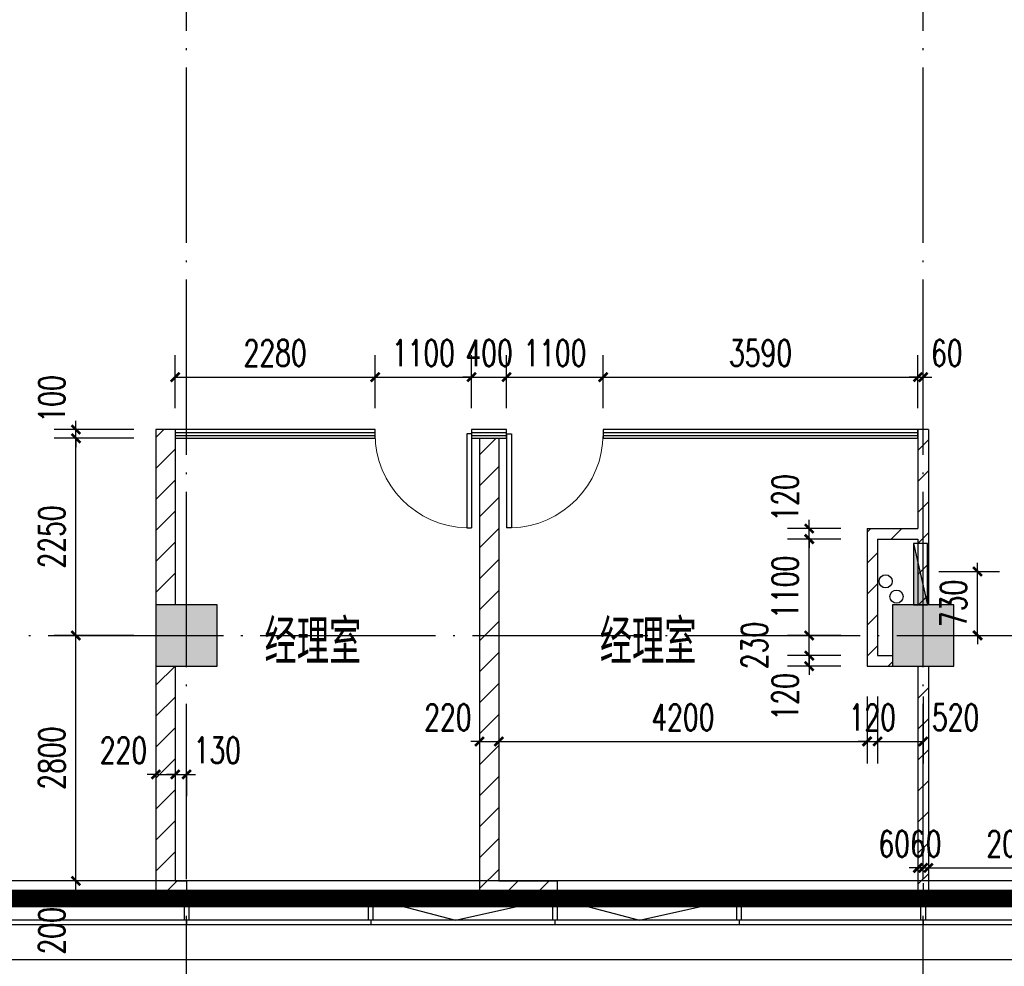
# Model space of a CAD drawing. Extents: x 797781 to 1255204, y 21234 to 1024248.
# Tile 576 of 656: x 970205 to 981433, y 566387 to 577189. Entities that reach past the tile are written whole.
import ezdxf

# ---------------------------------------------------------------- set-up
doc = ezdxf.new("R2010")
doc.units = 0
doc.header["$LTSCALE"] = 1000
doc.header["$MEASUREMENT"] = 0
doc.linetypes.add('230303生产综合楼-平面图_t8$0$DOTE', pattern=[2.42, 2, -0.2, 0.02, -0.2])
for name, color, linetype in [('230303生产综合楼-平面图_t8$0$3T_WOOD', 21, 'Continuous'), ('230303生产综合楼-平面图_t8$0$COLUMN', 40, 'Continuous'), ('230303生产综合楼-平面图_t8$0$CURTWALL', 4, 'Continuous'), ('230303生产综合楼-平面图_t8$0$DOTE', 1, '230303生产综合楼-平面图_t8$0$DOTE'), ('230303生产综合楼-平面图_t8$0$PUB_DIM', 3, 'Continuous'), ('230303生产综合楼-平面图_t8$0$PUB_HATCH', 8, 'Continuous'), ('230303生产综合楼-平面图_t8$0$PUB_TEXT', 7, 'Continuous'), ('230303生产综合楼-平面图_t8$0$VPIPE-雨水', 4, 'Continuous'), ('230303生产综合楼-平面图_t8$0$WALL-MOVE', 6, 'Continuous'), ('230303生产综合楼-平面图_t8$0$WINDOW', 4, 'Continuous'), ('230303生产综合楼-平面图_t8$0$看线', 115, 'Continuous'), ('CURTWALL', 4, 'Continuous'), ('EQUIP_消火栓', 7, 'Continuous'), ('PUB_HATCH', 8, 'Continuous'), ('VPIPE-消防', 1, 'Continuous')]:
    doc.layers.add(name, color=color, linetype=linetype)
doc.styles.add('230303生产综合楼-平面图_t8$0$_TCH_DIM', font='SIMPLEX', dxfattribs={"bigfont": 'GBCBIG'})
doc.styles.add('230303生产综合楼-平面图_T8$0$_TCH_DIM_T3', font='SIMPLEX', dxfattribs={"width": 0.705882, "bigfont": 'GBCBIG'})
doc.dimstyles.new('230303生产综合楼-平面图_T8$0$_TCH_ARCH&&100', dxfattribs={"dimtxt": 297.5, "dimasz": 100, "dimexe": 250, "dimexo": 300, "dimgap": 126.25, "dimtad": 1, "dimdec": 0, "dimzin": 0, "dimdsep": 46, "dimtxsty": '230303生产综合楼-平面图_T8$0$_TCH_DIM_T3', "dimblk": '230303生产综合楼-平面图_t8$0$_ArchTick', "dimcen": 0.09, "dimclrt": 7, "dimazin": 2, "dimtfac": 1, "dimtdec": 0, "dimtix": 1, "dimtmove": 2, "dimatfit": 3, "dimfxl": 1, "dimtolj": 1, "dimtzin": 0, "dimarcsym": 0})
pattern_1 = [(45, (0, 179.5), (-176.776766, 176.776766), [])]

# ---------------------------------------------------------------- blocks, each defined once
blk = doc.blocks.new('AQ6-8')
at = {"color": 2, "linetype": '230303生产综合楼-平面图_t8$0$DOTE', "ltscale": 2, "const_width": 200}
blk.add_lwpolyline([(1030371, 562088), (1110171, 562087)], dxfattribs=at)
blk = doc.blocks.new('230303生产综合楼-平面图_t8$0$_ArchTick')
at = {"color": 0, "linetype": 'ByBlock', "const_width": 0.3}
blk.add_lwpolyline([(-0.5, -0.5), (0.5, 0.5)], dxfattribs=at)
blk = doc.blocks.new('*D6329')
at = {"layer": '230303生产综合楼-平面图_t8$0$PUB_DIM', "color": 0, "lineweight": -2, "transparency": 16777216}
for p, q in [((1246889, 349568), (1246889, 349668)), ((1246446, 349568), (1247139, 349568)), ((1246889, 348838), (1246889, 349568)), ((1246446, 348838), (1247139, 348838)), ((1246889, 348838), (1246889, 348738))]:
    blk.add_line(p, q, dxfattribs=at)
at = {"layer": 'Defpoints', "color": 0, "transparency": 16777216}
for p in [(1246146, 349568), (1246889, 349568), (1246146, 348838)]:
    blk.add_point(p, dxfattribs=at)
at = {"layer": '230303生产综合楼-平面图_t8$0$PUB_DIM', "color": 0, "lineweight": -2, "transparency": 16777216, "xscale": 100, "yscale": 100, "zscale": 100}
for p, rotation in [((1246889, 349568), 270), ((1246889, 348838), 90)]:
    blk.add_blockref('230303生产综合楼-平面图_t8$0$_ArchTick', p, dxfattribs=dict(at, rotation=rotation))
at = {"layer": '230303生产综合楼-平面图_t8$0$PUB_DIM', "color": 7, "transparency": 16777216, "insert": (1246614, 349203), "char_height": 297.5, "attachment_point": 5, "rotation": 90, "style": '230303生产综合楼-平面图_T8$0$_TCH_DIM_T3'}
blk.add_mtext('\\A1;730', dxfattribs=at)
blk = doc.blocks.new('$TwtSys$00000434')
for p, q in [((-0.5, 0.5), (-0.5, -0.5)), ((-0.5, -0.5), (0.5, 0.5)), ((0.5, 0.5), (-0.5, 0.5)), ((0.5, -0.5), (0.5, 0.5)), ((-0.5, -0.5), (0.5, -0.5))]:
    blk.add_line(p, q)
blk.add_solid([(0.5, -0.5), (0.5, 0.5), (-0.5, -0.5)])
blk = doc.blocks.new('230303生产综合楼-平面图_t8$0$6WLGJ')
at = {"layer": '230303生产综合楼-平面图_t8$0$3T_WOOD'}
for points in [[(1089166, 366737), (1089116, 366737), (1089116, 366987), (1089166, 366987)], [(1091266, 366737), (1091216, 366737), (1091216, 366987), (1091266, 366987)], [(1093366, 366737), (1093316, 366737), (1093316, 366987), (1093366, 366987)], [(1095466, 366737), (1095416, 366737), (1095416, 366987), (1095466, 366987)], [(1097566, 366737), (1097516, 366737), (1097516, 366987), (1097566, 366987)]]:
    blk.add_lwpolyline(points, close=True, dxfattribs=at)
for points in [[(1089141, 366737), (1089141, 366687)], [(1089141, 366737), (1089141, 366687)], [(1091241, 366737), (1091241, 366687)], [(1093341, 366737), (1093341, 366687)], [(1095441, 366737), (1095441, 366687)], [(1097541, 366737), (1097541, 366687)], [(1097541, 366737), (1097541, 366687)]]:
    blk.add_lwpolyline(points, dxfattribs=at)
blk = doc.blocks.new('*D4961')
at = {"layer": '230303生产综合楼-平面图_t8$0$PUB_DIM', "color": 0, "lineweight": -2, "transparency": 16777216}
for p, q in [((970846, 572512), (970846, 572612)), ((971506, 572512), (970596, 572512)), ((970846, 572412), (970846, 572512)), ((971506, 572412), (970596, 572412)), ((970846, 572412), (970846, 572312))]:
    blk.add_line(p, q, dxfattribs=at)
at = {"layer": 'Defpoints', "color": 0, "transparency": 16777216}
for p in [(970846, 572512), (971806, 572512), (971806, 572412)]:
    blk.add_point(p, dxfattribs=at)
at = {"layer": '230303生产综合楼-平面图_t8$0$PUB_DIM', "color": 0, "lineweight": -2, "transparency": 16777216, "xscale": 100, "yscale": 100, "zscale": 100}
for p, rotation in [((970846, 572512), 270), ((970846, 572412), 90)]:
    blk.add_blockref('230303生产综合楼-平面图_t8$0$_ArchTick', p, dxfattribs=dict(at, rotation=rotation))
at = {"layer": '230303生产综合楼-平面图_t8$0$PUB_DIM', "color": 7, "transparency": 16777216, "insert": (970571, 572862), "char_height": 297.5, "attachment_point": 5, "rotation": 90, "style": '230303生产综合楼-平面图_T8$0$_TCH_DIM_T3'}
blk.add_mtext('\\A1;100', dxfattribs=at)
blk = doc.blocks.new('*D4962')
at = {"layer": '230303生产综合楼-平面图_t8$0$PUB_DIM', "color": 0, "lineweight": -2, "transparency": 16777216}
for p, q in [((971506, 572412), (970596, 572412)), ((970846, 570162), (970846, 572412)), ((971506, 570162), (970596, 570162))]:
    blk.add_line(p, q, dxfattribs=at)
at = {"layer": 'Defpoints', "color": 0, "transparency": 16777216}
for p in [(970846, 572412), (971806, 572412), (971806, 570162)]:
    blk.add_point(p, dxfattribs=at)
at = {"layer": '230303生产综合楼-平面图_t8$0$PUB_DIM', "color": 0, "lineweight": -2, "transparency": 16777216, "xscale": 100, "yscale": 100, "zscale": 100}
for p, rotation in [((970846, 572412), 90), ((970846, 570162), 270)]:
    blk.add_blockref('230303生产综合楼-平面图_t8$0$_ArchTick', p, dxfattribs=dict(at, rotation=rotation))
at = {"layer": '230303生产综合楼-平面图_t8$0$PUB_DIM', "color": 7, "transparency": 16777216, "insert": (970571, 571287), "char_height": 297.5, "attachment_point": 5, "rotation": 90, "style": '230303生产综合楼-平面图_T8$0$_TCH_DIM_T3'}
blk.add_mtext('\\A1;2250', dxfattribs=at)
blk = doc.blocks.new('*D4963')
at = {"layer": '230303生产综合楼-平面图_t8$0$PUB_DIM', "color": 0, "lineweight": -2, "transparency": 16777216}
for p, q in [((971506, 570162), (970596, 570162)), ((970846, 567362), (970846, 570162)), ((971506, 567362), (970596, 567362))]:
    blk.add_line(p, q, dxfattribs=at)
at = {"layer": 'Defpoints', "color": 0, "transparency": 16777216}
for p in [(970846, 570162), (971806, 570162), (971806, 567362)]:
    blk.add_point(p, dxfattribs=at)
at = {"layer": '230303生产综合楼-平面图_t8$0$PUB_DIM', "color": 0, "lineweight": -2, "transparency": 16777216, "xscale": 100, "yscale": 100, "zscale": 100}
for p, rotation in [((970846, 570162), 90), ((970846, 567362), 270)]:
    blk.add_blockref('230303生产综合楼-平面图_t8$0$_ArchTick', p, dxfattribs=dict(at, rotation=rotation))
at = {"layer": '230303生产综合楼-平面图_t8$0$PUB_DIM', "color": 7, "transparency": 16777216, "insert": (970571, 568762), "char_height": 297.5, "attachment_point": 5, "rotation": 90, "style": '230303生产综合楼-平面图_T8$0$_TCH_DIM_T3'}
blk.add_mtext('\\A1;2800', dxfattribs=at)
blk = doc.blocks.new('*D4964')
at = {"layer": '230303生产综合楼-平面图_t8$0$PUB_DIM', "color": 0, "lineweight": -2, "transparency": 16777216}
for p, q in [((970846, 567362), (970846, 567462)), ((971506, 567362), (970596, 567362)), ((970846, 567162), (970846, 567362)), ((971506, 567162), (970596, 567162)), ((970846, 567162), (970846, 567062))]:
    blk.add_line(p, q, dxfattribs=at)
at = {"layer": 'Defpoints', "color": 0, "transparency": 16777216}
for p in [(970846, 567362), (971806, 567362), (971806, 567162)]:
    blk.add_point(p, dxfattribs=at)
at = {"layer": '230303生产综合楼-平面图_t8$0$PUB_DIM', "color": 0, "lineweight": -2, "transparency": 16777216, "xscale": 100, "yscale": 100, "zscale": 100}
for p, rotation in [((970846, 567362), 270), ((970846, 567162), 90)]:
    blk.add_blockref('230303生产综合楼-平面图_t8$0$_ArchTick', p, dxfattribs=dict(at, rotation=rotation))
at = {"layer": '230303生产综合楼-平面图_t8$0$PUB_DIM', "color": 7, "transparency": 16777216, "insert": (970571, 566792), "char_height": 297.5, "attachment_point": 5, "rotation": 90, "style": '230303生产综合楼-平面图_T8$0$_TCH_DIM_T3'}
blk.add_mtext('\\A1;200', dxfattribs=at)
blk = doc.blocks.new('*D4965')
at = {"layer": '230303生产综合楼-平面图_t8$0$PUB_DIM', "color": 0, "lineweight": -2, "transparency": 16777216}
for p, q in [((971978, 568577), (971878, 568577)), ((971978, 568610), (971978, 568327)), ((971978, 568577), (972108, 568577)), ((972108, 568610), (972108, 568327)), ((972108, 568577), (972208, 568577))]:
    blk.add_line(p, q, dxfattribs=at)
at = {"layer": 'Defpoints', "color": 0, "transparency": 16777216}
for p in [(971978, 568910), (972108, 568910), (972108, 568577)]:
    blk.add_point(p, dxfattribs=at)
at = {"layer": '230303生产综合楼-平面图_t8$0$PUB_DIM', "color": 0, "lineweight": -2, "transparency": 16777216, "xscale": 100, "yscale": 100, "zscale": 100}
blk.add_blockref('230303生产综合楼-平面图_t8$0$_ArchTick', (971978, 568577), dxfattribs=at)
at = {"layer": '230303生产综合楼-平面图_t8$0$PUB_DIM', "color": 0, "lineweight": -2, "transparency": 16777216, "xscale": 100, "yscale": 100, "zscale": 100, "rotation": 180}
blk.add_blockref('230303生产综合楼-平面图_t8$0$_ArchTick', (972108, 568577), dxfattribs=at)
at = {"layer": '230303生产综合楼-平面图_t8$0$PUB_DIM', "color": 7, "transparency": 16777216, "insert": (972458, 568852), "char_height": 297.5, "attachment_point": 5, "style": '230303生产综合楼-平面图_T8$0$_TCH_DIM_T3'}
blk.add_mtext('\\A1;130', dxfattribs=at)
blk = doc.blocks.new('*D4966')
at = {"layer": '230303生产综合楼-平面图_t8$0$PUB_DIM', "color": 0, "lineweight": -2, "transparency": 16777216}
for p, q in [((971758, 568577), (971658, 568577)), ((971758, 568610), (971758, 568327)), ((971758, 568577), (971978, 568577)), ((971978, 568610), (971978, 568327)), ((971978, 568577), (972078, 568577))]:
    blk.add_line(p, q, dxfattribs=at)
at = {"layer": 'Defpoints', "color": 0, "transparency": 16777216}
for p in [(971758, 568910), (971978, 568910), (971978, 568577)]:
    blk.add_point(p, dxfattribs=at)
at = {"layer": '230303生产综合楼-平面图_t8$0$PUB_DIM', "color": 0, "lineweight": -2, "transparency": 16777216, "xscale": 100, "yscale": 100, "zscale": 100}
blk.add_blockref('230303生产综合楼-平面图_t8$0$_ArchTick', (971758, 568577), dxfattribs=at)
at = {"layer": '230303生产综合楼-平面图_t8$0$PUB_DIM', "color": 0, "lineweight": -2, "transparency": 16777216, "xscale": 100, "yscale": 100, "zscale": 100, "rotation": 180}
blk.add_blockref('230303生产综合楼-平面图_t8$0$_ArchTick', (971978, 568577), dxfattribs=at)
at = {"layer": '230303生产综合楼-平面图_t8$0$PUB_DIM', "color": 7, "transparency": 16777216, "insert": (971388, 568852), "char_height": 297.5, "attachment_point": 5, "style": '230303生产综合楼-平面图_T8$0$_TCH_DIM_T3'}
blk.add_mtext('\\A1;220', dxfattribs=at)
blk = doc.blocks.new('*D4967')
at = {"layer": '230303生产综合楼-平面图_t8$0$PUB_DIM', "color": 0, "lineweight": -2, "transparency": 16777216}
for p, q in [((979209, 571382), (979209, 571482)), ((979568, 571382), (978959, 571382)), ((979209, 571262), (979209, 571382)), ((979568, 571262), (978959, 571262)), ((979209, 571262), (979209, 571162))]:
    blk.add_line(p, q, dxfattribs=at)
at = {"layer": 'Defpoints', "color": 0, "transparency": 16777216}
for p in [(979209, 571382), (979868, 571382), (979868, 571262)]:
    blk.add_point(p, dxfattribs=at)
at = {"layer": '230303生产综合楼-平面图_t8$0$PUB_DIM', "color": 0, "lineweight": -2, "transparency": 16777216, "xscale": 100, "yscale": 100, "zscale": 100}
for p, rotation in [((979209, 571382), 270), ((979209, 571262), 90)]:
    blk.add_blockref('230303生产综合楼-平面图_t8$0$_ArchTick', p, dxfattribs=dict(at, rotation=rotation))
at = {"layer": '230303生产综合楼-平面图_t8$0$PUB_DIM', "color": 7, "transparency": 16777216, "insert": (978934, 571732), "char_height": 297.5, "attachment_point": 5, "rotation": 90, "style": '230303生产综合楼-平面图_T8$0$_TCH_DIM_T3'}
blk.add_mtext('\\A1;120', dxfattribs=at)
blk = doc.blocks.new('*D4968')
at = {"layer": '230303生产综合楼-平面图_t8$0$PUB_DIM', "color": 0, "lineweight": -2, "transparency": 16777216}
for p, q in [((979568, 571262), (978959, 571262)), ((979209, 570162), (979209, 571262)), ((979568, 570162), (978959, 570162))]:
    blk.add_line(p, q, dxfattribs=at)
at = {"layer": 'Defpoints', "color": 0, "transparency": 16777216}
for p in [(979209, 571262), (979868, 571262), (979868, 570162)]:
    blk.add_point(p, dxfattribs=at)
at = {"layer": '230303生产综合楼-平面图_t8$0$PUB_DIM', "color": 0, "lineweight": -2, "transparency": 16777216, "xscale": 100, "yscale": 100, "zscale": 100}
for p, rotation in [((979209, 571262), 90), ((979209, 570162), 270)]:
    blk.add_blockref('230303生产综合楼-平面图_t8$0$_ArchTick', p, dxfattribs=dict(at, rotation=rotation))
at = {"layer": '230303生产综合楼-平面图_t8$0$PUB_DIM', "color": 7, "transparency": 16777216, "insert": (978934, 570712), "char_height": 297.5, "attachment_point": 5, "rotation": 90, "style": '230303生产综合楼-平面图_T8$0$_TCH_DIM_T3'}
blk.add_mtext('\\A1;1100', dxfattribs=at)
blk = doc.blocks.new('*D4969')
at = {"layer": '230303生产综合楼-平面图_t8$0$PUB_DIM', "color": 0, "lineweight": -2, "transparency": 16777216}
for p, q in [((979209, 570162), (979209, 570262)), ((979568, 570162), (978959, 570162)), ((979209, 569932), (979209, 570162)), ((979568, 569932), (978959, 569932)), ((979209, 569932), (979209, 569832))]:
    blk.add_line(p, q, dxfattribs=at)
at = {"layer": 'Defpoints', "color": 0, "transparency": 16777216}
for p in [(979209, 570162), (979868, 570162), (979868, 569932)]:
    blk.add_point(p, dxfattribs=at)
at = {"layer": '230303生产综合楼-平面图_t8$0$PUB_DIM', "color": 0, "lineweight": -2, "transparency": 16777216, "xscale": 100, "yscale": 100, "zscale": 100}
for p, rotation in [((979209, 570162), 270), ((979209, 569932), 90)]:
    blk.add_blockref('230303生产综合楼-平面图_t8$0$_ArchTick', p, dxfattribs=dict(at, rotation=rotation))
at = {"layer": '230303生产综合楼-平面图_t8$0$PUB_DIM', "color": 7, "transparency": 16777216, "insert": (978584, 570047), "char_height": 297.5, "attachment_point": 5, "rotation": 90, "style": '230303生产综合楼-平面图_T8$0$_TCH_DIM_T3'}
blk.add_mtext('\\A1;230', dxfattribs=at)
blk = doc.blocks.new('*D4970')
at = {"layer": '230303生产综合楼-平面图_t8$0$PUB_DIM', "color": 0, "lineweight": -2, "transparency": 16777216}
for p, q in [((979209, 569932), (979209, 570032)), ((979568, 569932), (978959, 569932)), ((979209, 569812), (979209, 569932)), ((979568, 569812), (978959, 569812)), ((979209, 569812), (979209, 569712))]:
    blk.add_line(p, q, dxfattribs=at)
at = {"layer": 'Defpoints', "color": 0, "transparency": 16777216}
for p in [(979209, 569932), (979868, 569932), (979868, 569812)]:
    blk.add_point(p, dxfattribs=at)
at = {"layer": '230303生产综合楼-平面图_t8$0$PUB_DIM', "color": 0, "lineweight": -2, "transparency": 16777216, "xscale": 100, "yscale": 100, "zscale": 100}
for p, rotation in [((979209, 569932), 270), ((979209, 569812), 90)]:
    blk.add_blockref('230303生产综合楼-平面图_t8$0$_ArchTick', p, dxfattribs=dict(at, rotation=rotation))
at = {"layer": '230303生产综合楼-平面图_t8$0$PUB_DIM', "color": 7, "transparency": 16777216, "insert": (978934, 569462), "char_height": 297.5, "attachment_point": 5, "rotation": 90, "style": '230303生产综合楼-平面图_T8$0$_TCH_DIM_T3'}
blk.add_mtext('\\A1;120', dxfattribs=at)
blk = doc.blocks.new('*D4971')
at = {"layer": '230303生产综合楼-平面图_t8$0$PUB_DIM', "color": 0, "lineweight": -2, "transparency": 16777216}
for p, q in [((979988, 569467), (979988, 568703)), ((980508, 569467), (980508, 568703)), ((979988, 568953), (980508, 568953))]:
    blk.add_line(p, q, dxfattribs=at)
at = {"layer": 'Defpoints', "color": 0, "transparency": 16777216}
for p in [(979988, 569767), (980508, 569767), (980508, 568953)]:
    blk.add_point(p, dxfattribs=at)
at = {"layer": '230303生产综合楼-平面图_t8$0$PUB_DIM', "color": 0, "lineweight": -2, "transparency": 16777216, "xscale": 100, "yscale": 100, "zscale": 100, "rotation": 180}
blk.add_blockref('230303生产综合楼-平面图_t8$0$_ArchTick', (979988, 568953), dxfattribs=at)
at = {"layer": '230303生产综合楼-平面图_t8$0$PUB_DIM', "color": 0, "lineweight": -2, "transparency": 16777216, "xscale": 100, "yscale": 100, "zscale": 100}
blk.add_blockref('230303生产综合楼-平面图_t8$0$_ArchTick', (980508, 568953), dxfattribs=at)
at = {"layer": '230303生产综合楼-平面图_t8$0$PUB_DIM', "color": 7, "transparency": 16777216, "insert": (980878, 569228), "char_height": 297.5, "attachment_point": 5, "style": '230303生产综合楼-平面图_T8$0$_TCH_DIM_T3'}
blk.add_mtext('\\A1;520', dxfattribs=at)
blk = doc.blocks.new('*D4972')
at = {"layer": '230303生产综合楼-平面图_t8$0$PUB_DIM', "color": 0, "lineweight": -2, "transparency": 16777216}
for p, q in [((979868, 569467), (979868, 568703)), ((979988, 569467), (979988, 568703)), ((979868, 568953), (979768, 568953)), ((979868, 568953), (979988, 568953)), ((979988, 568953), (980088, 568953))]:
    blk.add_line(p, q, dxfattribs=at)
at = {"layer": 'Defpoints', "color": 0, "transparency": 16777216}
for p in [(979868, 569767), (979988, 569767), (979988, 568953)]:
    blk.add_point(p, dxfattribs=at)
at = {"layer": '230303生产综合楼-平面图_t8$0$PUB_DIM', "color": 0, "lineweight": -2, "transparency": 16777216, "xscale": 100, "yscale": 100, "zscale": 100}
blk.add_blockref('230303生产综合楼-平面图_t8$0$_ArchTick', (979868, 568953), dxfattribs=at)
at = {"layer": '230303生产综合楼-平面图_t8$0$PUB_DIM', "color": 0, "lineweight": -2, "transparency": 16777216, "xscale": 100, "yscale": 100, "zscale": 100, "rotation": 180}
blk.add_blockref('230303生产综合楼-平面图_t8$0$_ArchTick', (979988, 568953), dxfattribs=at)
at = {"layer": '230303生产综合楼-平面图_t8$0$PUB_DIM', "color": 7, "transparency": 16777216, "insert": (979928, 569228), "char_height": 297.5, "attachment_point": 5, "style": '230303生产综合楼-平面图_T8$0$_TCH_DIM_T3'}
blk.add_mtext('\\A1;120', dxfattribs=at)
blk = doc.blocks.new('*D4973')
at = {"layer": '230303生产综合楼-平面图_t8$0$PUB_DIM', "color": 0, "lineweight": -2, "transparency": 16777216}
for p, q in [((975668, 569467), (975668, 568703)), ((979868, 569467), (979868, 568703)), ((975668, 568953), (979868, 568953))]:
    blk.add_line(p, q, dxfattribs=at)
at = {"layer": 'Defpoints', "color": 0, "transparency": 16777216}
for p in [(975668, 569767), (979868, 569767), (979868, 568953)]:
    blk.add_point(p, dxfattribs=at)
at = {"layer": '230303生产综合楼-平面图_t8$0$PUB_DIM', "color": 0, "lineweight": -2, "transparency": 16777216, "xscale": 100, "yscale": 100, "zscale": 100, "rotation": 180}
blk.add_blockref('230303生产综合楼-平面图_t8$0$_ArchTick', (975668, 568953), dxfattribs=at)
at = {"layer": '230303生产综合楼-平面图_t8$0$PUB_DIM', "color": 0, "lineweight": -2, "transparency": 16777216, "xscale": 100, "yscale": 100, "zscale": 100}
blk.add_blockref('230303生产综合楼-平面图_t8$0$_ArchTick', (979868, 568953), dxfattribs=at)
at = {"layer": '230303生产综合楼-平面图_t8$0$PUB_DIM', "color": 7, "transparency": 16777216, "insert": (977768, 569228), "char_height": 297.5, "attachment_point": 5, "style": '230303生产综合楼-平面图_T8$0$_TCH_DIM_T3'}
blk.add_mtext('\\A1;4200', dxfattribs=at)
blk = doc.blocks.new('*D4974')
at = {"layer": '230303生产综合楼-平面图_t8$0$PUB_DIM', "color": 0, "lineweight": -2, "transparency": 16777216}
for p, q in [((975448, 569467), (975448, 568703)), ((975668, 569467), (975668, 568703)), ((975448, 568953), (975348, 568953)), ((975448, 568953), (975668, 568953)), ((975668, 568953), (975768, 568953))]:
    blk.add_line(p, q, dxfattribs=at)
at = {"layer": 'Defpoints', "color": 0, "transparency": 16777216}
for p in [(975448, 569767), (975668, 569767), (975668, 568953)]:
    blk.add_point(p, dxfattribs=at)
at = {"layer": '230303生产综合楼-平面图_t8$0$PUB_DIM', "color": 0, "lineweight": -2, "transparency": 16777216, "xscale": 100, "yscale": 100, "zscale": 100}
blk.add_blockref('230303生产综合楼-平面图_t8$0$_ArchTick', (975448, 568953), dxfattribs=at)
at = {"layer": '230303生产综合楼-平面图_t8$0$PUB_DIM', "color": 0, "lineweight": -2, "transparency": 16777216, "xscale": 100, "yscale": 100, "zscale": 100, "rotation": 180}
blk.add_blockref('230303生产综合楼-平面图_t8$0$_ArchTick', (975668, 568953), dxfattribs=at)
at = {"layer": '230303生产综合楼-平面图_t8$0$PUB_DIM', "color": 7, "transparency": 16777216, "insert": (975088, 569228), "char_height": 297.5, "attachment_point": 5, "style": '230303生产综合楼-平面图_T8$0$_TCH_DIM_T3'}
blk.add_mtext('\\A1;220', dxfattribs=at)
blk = doc.blocks.new('*D4975')
at = {"layer": '230303生产综合楼-平面图_t8$0$PUB_DIM', "color": 0, "lineweight": -2, "transparency": 16777216}
for p, q in [((980448, 572756), (980448, 573360)), ((980508, 572756), (980508, 573360)), ((980448, 573110), (980348, 573110)), ((980448, 573110), (980508, 573110)), ((980508, 573110), (980608, 573110))]:
    blk.add_line(p, q, dxfattribs=at)
at = {"layer": 'Defpoints', "color": 0, "transparency": 16777216}
for p in [(980508, 573110), (980448, 572456), (980508, 572456)]:
    blk.add_point(p, dxfattribs=at)
at = {"layer": '230303生产综合楼-平面图_t8$0$PUB_DIM', "color": 0, "lineweight": -2, "transparency": 16777216, "xscale": 100, "yscale": 100, "zscale": 100}
blk.add_blockref('230303生产综合楼-平面图_t8$0$_ArchTick', (980448, 573110), dxfattribs=at)
at = {"layer": '230303生产综合楼-平面图_t8$0$PUB_DIM', "color": 0, "lineweight": -2, "transparency": 16777216, "xscale": 100, "yscale": 100, "zscale": 100, "rotation": 180}
blk.add_blockref('230303生产综合楼-平面图_t8$0$_ArchTick', (980508, 573110), dxfattribs=at)
at = {"layer": '230303生产综合楼-平面图_t8$0$PUB_DIM', "color": 7, "transparency": 16777216, "insert": (980778, 573385), "char_height": 297.5, "attachment_point": 5, "style": '230303生产综合楼-平面图_T8$0$_TCH_DIM_T3'}
blk.add_mtext('\\A1;60', dxfattribs=at)
blk = doc.blocks.new('*D4976')
at = {"layer": '230303生产综合楼-平面图_t8$0$PUB_DIM', "color": 0, "lineweight": -2, "transparency": 16777216}
for p, q in [((976858, 572756), (976858, 573360)), ((980448, 572756), (980448, 573360)), ((976858, 573110), (980448, 573110))]:
    blk.add_line(p, q, dxfattribs=at)
at = {"layer": 'Defpoints', "color": 0, "transparency": 16777216}
for p in [(980448, 573110), (976858, 572456), (980448, 572456)]:
    blk.add_point(p, dxfattribs=at)
at = {"layer": '230303生产综合楼-平面图_t8$0$PUB_DIM', "color": 0, "lineweight": -2, "transparency": 16777216, "xscale": 100, "yscale": 100, "zscale": 100, "rotation": 180}
blk.add_blockref('230303生产综合楼-平面图_t8$0$_ArchTick', (976858, 573110), dxfattribs=at)
at = {"layer": '230303生产综合楼-平面图_t8$0$PUB_DIM', "color": 0, "lineweight": -2, "transparency": 16777216, "xscale": 100, "yscale": 100, "zscale": 100}
blk.add_blockref('230303生产综合楼-平面图_t8$0$_ArchTick', (980448, 573110), dxfattribs=at)
at = {"layer": '230303生产综合楼-平面图_t8$0$PUB_DIM', "color": 7, "transparency": 16777216, "insert": (978653, 573385), "char_height": 297.5, "attachment_point": 5, "style": '230303生产综合楼-平面图_T8$0$_TCH_DIM_T3'}
blk.add_mtext('\\A1;3590', dxfattribs=at)
blk = doc.blocks.new('*D4977')
at = {"layer": '230303生产综合楼-平面图_t8$0$PUB_DIM', "color": 0, "lineweight": -2, "transparency": 16777216}
for p, q in [((975758, 572756), (975758, 573360)), ((976858, 572756), (976858, 573360)), ((975758, 573110), (976858, 573110))]:
    blk.add_line(p, q, dxfattribs=at)
at = {"layer": 'Defpoints', "color": 0, "transparency": 16777216}
for p in [(976858, 573110), (975758, 572456), (976858, 572456)]:
    blk.add_point(p, dxfattribs=at)
at = {"layer": '230303生产综合楼-平面图_t8$0$PUB_DIM', "color": 0, "lineweight": -2, "transparency": 16777216, "xscale": 100, "yscale": 100, "zscale": 100, "rotation": 180}
blk.add_blockref('230303生产综合楼-平面图_t8$0$_ArchTick', (975758, 573110), dxfattribs=at)
at = {"layer": '230303生产综合楼-平面图_t8$0$PUB_DIM', "color": 0, "lineweight": -2, "transparency": 16777216, "xscale": 100, "yscale": 100, "zscale": 100}
blk.add_blockref('230303生产综合楼-平面图_t8$0$_ArchTick', (976858, 573110), dxfattribs=at)
at = {"layer": '230303生产综合楼-平面图_t8$0$PUB_DIM', "color": 7, "transparency": 16777216, "insert": (976308, 573385), "char_height": 297.5, "attachment_point": 5, "style": '230303生产综合楼-平面图_T8$0$_TCH_DIM_T3'}
blk.add_mtext('\\A1;1100', dxfattribs=at)
blk = doc.blocks.new('*D4978')
at = {"layer": '230303生产综合楼-平面图_t8$0$PUB_DIM', "color": 0, "lineweight": -2, "transparency": 16777216}
for p, q in [((975358, 572756), (975358, 573360)), ((975758, 572756), (975758, 573360)), ((975358, 573110), (975258, 573110)), ((975358, 573110), (975758, 573110)), ((975758, 573110), (975858, 573110))]:
    blk.add_line(p, q, dxfattribs=at)
at = {"layer": 'Defpoints', "color": 0, "transparency": 16777216}
for p in [(975758, 573110), (975358, 572456), (975758, 572456)]:
    blk.add_point(p, dxfattribs=at)
at = {"layer": '230303生产综合楼-平面图_t8$0$PUB_DIM', "color": 0, "lineweight": -2, "transparency": 16777216, "xscale": 100, "yscale": 100, "zscale": 100}
blk.add_blockref('230303生产综合楼-平面图_t8$0$_ArchTick', (975358, 573110), dxfattribs=at)
at = {"layer": '230303生产综合楼-平面图_t8$0$PUB_DIM', "color": 0, "lineweight": -2, "transparency": 16777216, "xscale": 100, "yscale": 100, "zscale": 100, "rotation": 180}
blk.add_blockref('230303生产综合楼-平面图_t8$0$_ArchTick', (975758, 573110), dxfattribs=at)
at = {"layer": '230303生产综合楼-平面图_t8$0$PUB_DIM', "color": 7, "transparency": 16777216, "insert": (975558, 573385), "char_height": 297.5, "attachment_point": 5, "style": '230303生产综合楼-平面图_T8$0$_TCH_DIM_T3'}
blk.add_mtext('\\A1;400', dxfattribs=at)
blk = doc.blocks.new('*D4979')
at = {"layer": '230303生产综合楼-平面图_t8$0$PUB_DIM', "color": 0, "lineweight": -2, "transparency": 16777216}
for p, q in [((974258, 572756), (974258, 573360)), ((975358, 572756), (975358, 573360)), ((974258, 573110), (975358, 573110))]:
    blk.add_line(p, q, dxfattribs=at)
at = {"layer": 'Defpoints', "color": 0, "transparency": 16777216}
for p in [(975358, 573110), (974258, 572456), (975358, 572456)]:
    blk.add_point(p, dxfattribs=at)
at = {"layer": '230303生产综合楼-平面图_t8$0$PUB_DIM', "color": 0, "lineweight": -2, "transparency": 16777216, "xscale": 100, "yscale": 100, "zscale": 100, "rotation": 180}
blk.add_blockref('230303生产综合楼-平面图_t8$0$_ArchTick', (974258, 573110), dxfattribs=at)
at = {"layer": '230303生产综合楼-平面图_t8$0$PUB_DIM', "color": 0, "lineweight": -2, "transparency": 16777216, "xscale": 100, "yscale": 100, "zscale": 100}
blk.add_blockref('230303生产综合楼-平面图_t8$0$_ArchTick', (975358, 573110), dxfattribs=at)
at = {"layer": '230303生产综合楼-平面图_t8$0$PUB_DIM', "color": 7, "transparency": 16777216, "insert": (974808, 573385), "char_height": 297.5, "attachment_point": 5, "style": '230303生产综合楼-平面图_T8$0$_TCH_DIM_T3'}
blk.add_mtext('\\A1;1100', dxfattribs=at)
blk = doc.blocks.new('*D4980')
at = {"layer": '230303生产综合楼-平面图_t8$0$PUB_DIM', "color": 0, "lineweight": -2, "transparency": 16777216}
for p, q in [((971978, 572756), (971978, 573360)), ((974258, 572756), (974258, 573360)), ((971978, 573110), (974258, 573110))]:
    blk.add_line(p, q, dxfattribs=at)
at = {"layer": 'Defpoints', "color": 0, "transparency": 16777216}
for p in [(974258, 573110), (971978, 572456), (974258, 572456)]:
    blk.add_point(p, dxfattribs=at)
at = {"layer": '230303生产综合楼-平面图_t8$0$PUB_DIM', "color": 0, "lineweight": -2, "transparency": 16777216, "xscale": 100, "yscale": 100, "zscale": 100, "rotation": 180}
blk.add_blockref('230303生产综合楼-平面图_t8$0$_ArchTick', (971978, 573110), dxfattribs=at)
at = {"layer": '230303生产综合楼-平面图_t8$0$PUB_DIM', "color": 0, "lineweight": -2, "transparency": 16777216, "xscale": 100, "yscale": 100, "zscale": 100}
blk.add_blockref('230303生产综合楼-平面图_t8$0$_ArchTick', (974258, 573110), dxfattribs=at)
at = {"layer": '230303生产综合楼-平面图_t8$0$PUB_DIM', "color": 7, "transparency": 16777216, "insert": (973118, 573385), "char_height": 297.5, "attachment_point": 5, "style": '230303生产综合楼-平面图_T8$0$_TCH_DIM_T3'}
blk.add_mtext('\\A1;2280', dxfattribs=at)
blk = doc.blocks.new('*D5062')
at = {"layer": '230303生产综合楼-平面图_t8$0$PUB_DIM', "color": 0, "lineweight": -2, "transparency": 16777216}
for p, q in [((980448, 567510), (980348, 567510)), ((980448, 567510), (980508, 567510)), ((980508, 567510), (980608, 567510)), ((980448, 567337), (980448, 567260)), ((980508, 567337), (980508, 567260))]:
    blk.add_line(p, q, dxfattribs=at)
at = {"layer": 'Defpoints', "color": 0, "transparency": 16777216}
for p in [(980448, 567637), (980508, 567637), (980508, 567510)]:
    blk.add_point(p, dxfattribs=at)
at = {"layer": '230303生产综合楼-平面图_t8$0$PUB_DIM', "color": 0, "lineweight": -2, "transparency": 16777216, "xscale": 100, "yscale": 100, "zscale": 100}
blk.add_blockref('230303生产综合楼-平面图_t8$0$_ArchTick', (980448, 567510), dxfattribs=at)
at = {"layer": '230303生产综合楼-平面图_t8$0$PUB_DIM', "color": 0, "lineweight": -2, "transparency": 16777216, "xscale": 100, "yscale": 100, "zscale": 100, "rotation": 180}
blk.add_blockref('230303生产综合楼-平面图_t8$0$_ArchTick', (980508, 567510), dxfattribs=at)
at = {"layer": '230303生产综合楼-平面图_t8$0$PUB_DIM', "color": 7, "transparency": 16777216, "insert": (980178, 567785), "char_height": 297.5, "attachment_point": 5, "style": '230303生产综合楼-平面图_T8$0$_TCH_DIM_T3'}
blk.add_mtext('\\A1;60', dxfattribs=at)
blk = doc.blocks.new('*D5063')
at = {"layer": '230303生产综合楼-平面图_t8$0$PUB_DIM', "color": 0, "lineweight": -2, "transparency": 16777216}
for p, q in [((980508, 567510), (980408, 567510)), ((980508, 567510), (980568, 567510)), ((980568, 567510), (980668, 567510)), ((980508, 567337), (980508, 567260)), ((980568, 567337), (980568, 567260))]:
    blk.add_line(p, q, dxfattribs=at)
at = {"layer": 'Defpoints', "color": 0, "transparency": 16777216}
for p in [(980508, 567637), (980568, 567637), (980568, 567510)]:
    blk.add_point(p, dxfattribs=at)
at = {"layer": '230303生产综合楼-平面图_t8$0$PUB_DIM', "color": 0, "lineweight": -2, "transparency": 16777216, "xscale": 100, "yscale": 100, "zscale": 100}
blk.add_blockref('230303生产综合楼-平面图_t8$0$_ArchTick', (980508, 567510), dxfattribs=at)
at = {"layer": '230303生产综合楼-平面图_t8$0$PUB_DIM', "color": 0, "lineweight": -2, "transparency": 16777216, "xscale": 100, "yscale": 100, "zscale": 100, "rotation": 180}
blk.add_blockref('230303生产综合楼-平面图_t8$0$_ArchTick', (980568, 567510), dxfattribs=at)
at = {"layer": '230303生产综合楼-平面图_t8$0$PUB_DIM', "color": 7, "transparency": 16777216, "insert": (980538, 567785), "char_height": 297.5, "attachment_point": 5, "style": '230303生产综合楼-平面图_T8$0$_TCH_DIM_T3'}
blk.add_mtext('\\A1;60', dxfattribs=at)
blk = doc.blocks.new('*D5064')
at = {"layer": '230303生产综合楼-平面图_t8$0$PUB_DIM', "color": 0, "lineweight": -2, "transparency": 16777216}
for p, q in [((980568, 567510), (982608, 567510)), ((980568, 567337), (980568, 567260)), ((982608, 567337), (982608, 567260))]:
    blk.add_line(p, q, dxfattribs=at)
at = {"layer": 'Defpoints', "color": 0, "transparency": 16777216}
for p in [(980568, 567637), (982608, 567637), (982608, 567510)]:
    blk.add_point(p, dxfattribs=at)
at = {"layer": '230303生产综合楼-平面图_t8$0$PUB_DIM', "color": 0, "lineweight": -2, "transparency": 16777216, "xscale": 100, "yscale": 100, "zscale": 100, "rotation": 180}
blk.add_blockref('230303生产综合楼-平面图_t8$0$_ArchTick', (980568, 567510), dxfattribs=at)
at = {"layer": '230303生产综合楼-平面图_t8$0$PUB_DIM', "color": 0, "lineweight": -2, "transparency": 16777216, "xscale": 100, "yscale": 100, "zscale": 100}
blk.add_blockref('230303生产综合楼-平面图_t8$0$_ArchTick', (982608, 567510), dxfattribs=at)
at = {"layer": '230303生产综合楼-平面图_t8$0$PUB_DIM', "color": 7, "transparency": 16777216, "insert": (981588, 567785), "char_height": 297.5, "attachment_point": 5, "style": '230303生产综合楼-平面图_T8$0$_TCH_DIM_T3'}
blk.add_mtext('\\A1;2040', dxfattribs=at)
blk = doc.blocks.new('230303生产综合楼-平面图_t8$0$$DorLib2D$00000001')
for p, q in [((0.45, 0.975), (0.5, 0.975)), ((0.45, 0), (0.45, 0.975)), ((0.5, 0), (0.5, 0.975)), ((0.5, 0), (0.45, 0))]:
    blk.add_line(p, q)
at = {"lineweight": 13}
blk.add_arc((0.475, 0), 0.975, 91.4693, 180, dxfattribs=at)
blk = doc.blocks.new('_FZH')
blk.add_lwpolyline([(-0.5, -0.5), (0.5, -0.5), (0.5, 0.5), (-0.5, 0.5)], close=True)
at = {"layer": 'PUB_HATCH'}
blk.add_solid([(-0.5, -0.5), (0.5, -0.5), (-0.5, 0.5), (0.5, 0.5)], dxfattribs=at)
blk = doc.blocks.new('230303生产综合楼-平面图_t8$0$6-XHS')
at = {"layer": '230303生产综合楼-平面图_t8$0$VPIPE-雨水'}
blk.add_circle((1245964.9, 349280.7), 75, dxfattribs=at)
at = {"layer": 'VPIPE-消防'}
blk.add_circle((1245840.1, 349455.6), 75, dxfattribs=at)
at = {"layer": 'EQUIP_消火栓', "xscale": -700, "yscale": -160, "zscale": 700, "rotation": 90.00000000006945}
blk.add_blockref('$TwtSys$00000434', (1246238.4, 349537.6), dxfattribs=at)
at = {"layer": '230303生产综合楼-平面图_t8$0$PUB_DIM'}
dim = blk.add_aligned_dim(p1=(1246146, 348837.6), p2=(1246146, 349567.7), distance=-742.5, dimstyle='230303生产综合楼-平面图_T8$0$_TCH_ARCH&&100', dxfattribs=at)
dim.commit()
dim.dimension.update_dxf_attribs({"geometry": '*D6329', "text_midpoint": (1246613.5, 349202.6)})

msp = doc.modelspace()

# ---------------------------------------------------------------- hatches: boundary and pattern name
at = {"layer": '230303生产综合楼-平面图_t8$0$PUB_HATCH'}
h = msp.add_hatch(dxfattribs=at)
h.set_pattern_fill('普通砖', color=256, scale=100, style=0)
h.set_pattern_definition(pattern_1)
h.paths.add_polyline_path([(971758, 570512.2), (971978, 570512.2), (971978, 572512.2), (971758, 572512.2)])
h = msp.add_hatch(dxfattribs=at)
h.set_pattern_fill('普通砖', color=256, scale=100, style=0)
h.set_pattern_definition(pattern_1)
h.paths.add_polyline_path([(980448, 572512.2), (980448, 571382.2), (980488, 571322.2), (980568, 571322.2), (980568, 572512.2)])
h = msp.add_hatch(dxfattribs=at)
h.set_pattern_fill('普通砖', color=256, scale=100, style=0)
h.set_pattern_definition(pattern_1)
h.paths.add_polyline_path([(975668, 572412.2), (975448, 572412.2), (975448, 567142.2), (975668, 567362.2)])
h = msp.add_hatch(dxfattribs=at)
h.set_pattern_fill('普通砖', color=256, scale=100, style=0)
h.set_pattern_definition(pattern_1)
h.paths.add_polyline_path([(979988, 571262.2), (979868, 571382.2), (979868, 569812.2), (979988, 569932.2)])
h = msp.add_hatch(dxfattribs=at)
h.set_pattern_fill('普通砖', color=256, scale=100, style=0)
h.set_pattern_definition(pattern_1)
h.paths.add_polyline_path([(979868, 571382.2), (979988, 571262.2), (980448, 571262.2), (980488, 571322.2), (980448, 571382.2)])
h = msp.add_hatch(dxfattribs=at)
h.set_pattern_fill('普通砖', color=256, scale=100, style=0)
h.set_pattern_definition(pattern_1)
h.paths.add_polyline_path([(980448, 570512.2), (980568, 570512.2), (980568, 571322.2), (980488, 571322.2), (980448, 571262.2)])
h = msp.add_hatch(dxfattribs=at)
h.set_pattern_fill('普通砖', color=256, scale=100, style=0)
h.set_pattern_definition(pattern_1)
h.paths.add_polyline_path([(980158, 569812.2), (980158, 569932.2), (979988, 569932.2), (979868, 569812.2)])
h = msp.add_hatch(dxfattribs=at)
h.set_pattern_fill('普通砖', color=256, scale=100, style=0)
h.set_pattern_definition(pattern_1)
h.paths.add_polyline_path([(971978, 569812.2), (971758, 569812.2), (971758, 567142.2), (971978, 567362.2)])
h = msp.add_hatch(dxfattribs=at)
h.set_pattern_fill('普通砖', color=256, scale=100, style=0)
h.set_pattern_definition(pattern_1)
h.paths.add_polyline_path([(980568, 569812.2), (980448, 569812.2), (980448, 567162.2), (980568, 567162.2)])
h = msp.add_hatch(dxfattribs=at)
h.set_pattern_fill('普通砖', color=256, scale=100, style=0)
h.set_pattern_definition(pattern_1)
h.paths.add_polyline_path([(971978, 567362.2), (971758, 567142.2), (972108, 567142.2), (972108, 567362.2)])
h = msp.add_hatch(dxfattribs=at)
h.set_pattern_fill('普通砖', color=256, scale=100, style=0)
h.set_pattern_definition(pattern_1)
h.paths.add_polyline_path([(975668, 567362.2), (975448, 567142.2), (976333, 567142.2), (976333, 567362.2)])

# ---------------------------------------------------------------- linework, layer by layer
at = {"layer": '230303生产综合楼-平面图_t8$0$CURTWALL'}
for points in [[(895858, 590262.2), (963708, 590262.2), (989558, 587582.3), (989558, 566862.2), (895858, 566862.2)], [(895908, 590212.2), (963705.4, 590212.2), (989508, 587537.2), (989508, 566912.2), (895908, 566912.2)], [(896158, 589962.2), (963692.5, 589962.2), (989258, 587311.8), (989258, 567162.2), (896158, 567162.2)]]:
    msp.add_lwpolyline(points, close=True, dxfattribs=at)
for points in [[(974233, 567162.2), (975174.8, 566912.2), (976283, 567162.2)], [(976333, 567162.2), (977274.8, 566912.2), (978383, 567162.2)]]:
    msp.add_lwpolyline(points, dxfattribs=at)
at = {"layer": '230303生产综合楼-平面图_t8$0$DOTE'}
for p, q in [((972108, 564962.2), (972108, 592962.2)), ((980508, 564962.2), (980508, 592962.2)), ((895508, 570162.2), (989908, 570162.2))]:
    msp.add_line(p, q, dxfattribs=at)
at = {"layer": '230303生产综合楼-平面图_t8$0$PUB_HATCH', "color": 8}
for points in [[(896358, 576462.2), (896358, 589762.2), (963682.2, 589762.2), (989058, 587131.4), (989058, 567362.2), (896358, 567362.2), (896358, 573462.2)], [(989058, 569912.2), (989058, 567362.2), (896358, 567362.2), (896358, 569812.2)]]:
    msp.add_lwpolyline(points, dxfattribs=at)
at = {"layer": '230303生产综合楼-平面图_t8$0$WALL-MOVE'}
for p, q in [((971758, 572512.2), (971758, 570512.2)), ((971978, 572512.2), (971758, 572512.2)), ((971978, 572512.2), (971978, 570512.2)), ((980448, 572512.2), (980448, 571382.2)), ((980568, 572512.2), (980448, 572512.2)), ((980568, 572512.2), (980568, 571322.2)), ((975448, 572412.2), (975448, 567142.2)), ((975668, 572412.2), (975668, 567362.2)), ((979868, 571382.2), (979868, 569812.2)), ((979868, 571382.2), (980448, 571382.2)), ((980568, 571322.2), (980568, 570512.2)), ((979988, 571262.2), (979988, 569932.2)), ((979988, 571262.2), (980448, 571262.2)), ((980448, 571262.2), (980448, 570512.2)), ((979988, 569932.2), (980158, 569932.2)), ((971758, 569812.2), (971758, 567142.2)), ((971978, 569812.2), (971978, 567362.2)), ((979868, 569812.2), (980158, 569812.2)), ((980448, 569812.2), (980448, 567162.2)), ((980568, 569812.2), (980568, 567162.2)), ((971978, 567362.2), (972108, 567362.2)), ((972108, 567362.2), (972108, 567142.2)), ((975668, 567362.2), (976333, 567362.2)), ((976333, 567362.2), (976333, 567142.2)), ((980568, 567162.2), (980448, 567162.2)), ((971758, 567142.2), (972108, 567142.2)), ((975448, 567142.2), (976333, 567142.2))]:
    msp.add_line(p, q, dxfattribs=at)
at = {"layer": '230303生产综合楼-平面图_t8$0$看线'}
msp.add_lwpolyline([(895458, 569181.9), (895458, 593389.6), (921394.7, 590662.2), (989958, 590662.2), (989958, 566462.2), (921321.3, 566462.2)], dxfattribs=at)
msp.add_lwpolyline([(895458, 590662.2), (964094.7, 590662.2), (989958, 587942.4), (989958, 566462.2), (895458, 566462.2)], close=True, dxfattribs=at)
at = {"layer": 'CURTWALL'}
for p, q in [((974258, 572512.2), (971978, 572512.2)), ((971978, 572512.2), (971978, 572412.2)), ((971978, 572478.8), (974258, 572478.8)), ((971978, 572445.5), (974258, 572445.5)), ((974258, 572412.2), (974258, 572512.2)), ((975558, 572512.2), (975358, 572512.2)), ((975358, 572512.2), (975358, 572412.2)), ((975358, 572478.8), (975558, 572478.8)), ((975358, 572445.5), (975558, 572445.5)), ((975758, 572512.2), (975558, 572512.2)), ((975558, 572478.8), (975758, 572478.8)), ((975558, 572445.5), (975758, 572445.5)), ((975758, 572412.2), (975758, 572512.2)), ((980448, 572512.2), (976858, 572512.2)), ((976858, 572512.2), (976858, 572412.2)), ((976858, 572478.8), (980448, 572478.8)), ((976858, 572445.5), (980448, 572445.5)), ((980448, 572412.2), (980448, 572512.2)), ((971978, 572412.2), (974258, 572412.2)), ((975358, 572412.2), (975558, 572412.2)), ((975558, 572412.2), (975758, 572412.2)), ((976858, 572412.2), (980448, 572412.2))]:
    msp.add_line(p, q, dxfattribs=at)

# ---------------------------------------------------------------- block references
for name, p in [('230303生产综合楼-平面图_t8$0$6-XHS', (-265760.4, 221324.5)), ('AQ6-8', (-127563.3, 5074.6)), ('230303生产综合楼-平面图_t8$0$6WLGJ', (-117033.3, 200175.3))]:
    msp.add_blockref(name, p)
at = {"layer": '230303生产综合楼-平面图_t8$0$COLUMN', "xscale": 700, "yscale": 700, "zscale": 700}
for p in [(972108, 570162.2), (980508, 570162.2)]:
    msp.add_blockref('_FZH', p, dxfattribs=at)
at = {"layer": '230303生产综合楼-平面图_t8$0$WINDOW', "yscale": -1100, "zscale": 100}
for p, xscale, rotation in [((974808, 572462.2), 1100, 1.26191e-11), ((976308, 572462.2), -1100, 1.21275e-11)]:
    msp.add_blockref('230303生产综合楼-平面图_t8$0$$DorLib2D$00000001', p, dxfattribs=dict(at, xscale=xscale, rotation=rotation))

# ---------------------------------------------------------------- texts
at = {"layer": '230303生产综合楼-平面图_t8$0$PUB_TEXT', "style": '230303生产综合楼-平面图_t8$0$_TCH_DIM'}
for p in [(972996.1, 569833.3), (976819.8, 569833.3)]:
    msp.add_text('经理室', height=510.64, dxfattribs=at).set_placement(p)

# ---------------------------------------------------------------- dimensions: what is measured, and where the dimension line sits
at = {"layer": '230303生产综合楼-平面图_t8$0$PUB_DIM'}
for p1, p2, distance, picture, middle in [((971978, 572455.9), (974258, 572455.9), 654.5, '*D4980', (973118, 573385.4)), ((974258, 572455.9), (975358, 572455.9), 654.5, '*D4979', (974808, 573385.4)), ((975358, 572455.9), (975758, 572455.9), 654.5, '*D4978', (975558, 573385.4)), ((975758, 572455.9), (976858, 572455.9), 654.5, '*D4977', (976308, 573385.4)), ((976858, 572455.9), (980448, 572455.9), 654.5, '*D4976', (978653, 573385.4)), ((971805.9, 570162.2), (971805.9, 572412.2), 959.6, '*D4962', (970571.3, 571287.2)), ((979868, 570162.2), (979868, 571262.2), 659.2, '*D4968', (978933.8, 570712.2)), ((971805.9, 567362.2), (971805.9, 570162.2), 959.6, '*D4963', (970571.3, 568762.2)), ((975668, 569767.2), (979868, 569767.2), -813.7, '*D4973', (977768, 569228.4)), ((979868, 569767.2), (979988, 569767.2), -813.7, '*D4972', (979928, 569228.4)), ((980508, 567637.2), (980568, 567637.2), -127, '*D5063', (980538, 567785.2)), ((980568, 567637.2), (982608, 567637.2), -127, '*D5064', (981588, 567785.2))]:
    dim = msp.add_aligned_dim(p1=p1, p2=p2, distance=distance, dimstyle='230303生产综合楼-平面图_T8$0$_TCH_ARCH&&100', dxfattribs=at)
    dim.commit()
    dim.dimension.update_dxf_attribs({"geometry": picture, "text_midpoint": middle})
for base, p1, p2, angle, picture, middle in [((980508, 573110.4), (980448, 572455.9), (980508, 572455.9), 360, '*D4975', (980778, 573385.4)), ((970846.3, 572512.2), (971805.9, 572412.2), (971805.9, 572512.2), 90, '*D4961', (970571.3, 572862.2)), ((979208.8, 571382.2), (979868, 571262.2), (979868, 571382.2), 90, '*D4967', (978933.8, 571732.2)), ((979208.8, 570162.2), (979868, 569932.2), (979868, 570162.2), 90, '*D4969', (978583.8, 570047.2)), ((979208.8, 569932.2), (979868, 569812.2), (979868, 569932.2), 90, '*D4970', (978933.8, 569462.2)), ((975668, 568953.4), (975448, 569767.2), (975668, 569767.2), 0, '*D4974', (975088, 569228.4)), ((980508, 568953.4), (979988, 569767.2), (980508, 569767.2), 0, '*D4971', (980878, 569228.4)), ((971978, 568577.4), (971758, 568909.7), (971978, 568909.7), 360, '*D4966', (971388, 568852.4)), ((972108, 568577.4), (971978, 568909.7), (972108, 568909.7), 360, '*D4965', (972458, 568852.4)), ((980508, 567510.2), (980448, 567637.2), (980508, 567637.2), 0, '*D5062', (980178, 567785.2)), ((970846.3, 567362.2), (971805.9, 567162.2), (971805.9, 567362.2), 90, '*D4964', (970571.3, 566792.2))]:
    dim = msp.add_linear_dim(base=base, p1=p1, p2=p2, angle=angle, dimstyle='230303生产综合楼-平面图_T8$0$_TCH_ARCH&&100', dxfattribs=at)
    dim.commit()
    dim.dimension.update_dxf_attribs({"geometry": picture, "text_midpoint": middle, "dimtype": 161})

doc.saveas('drawing.dxf')
